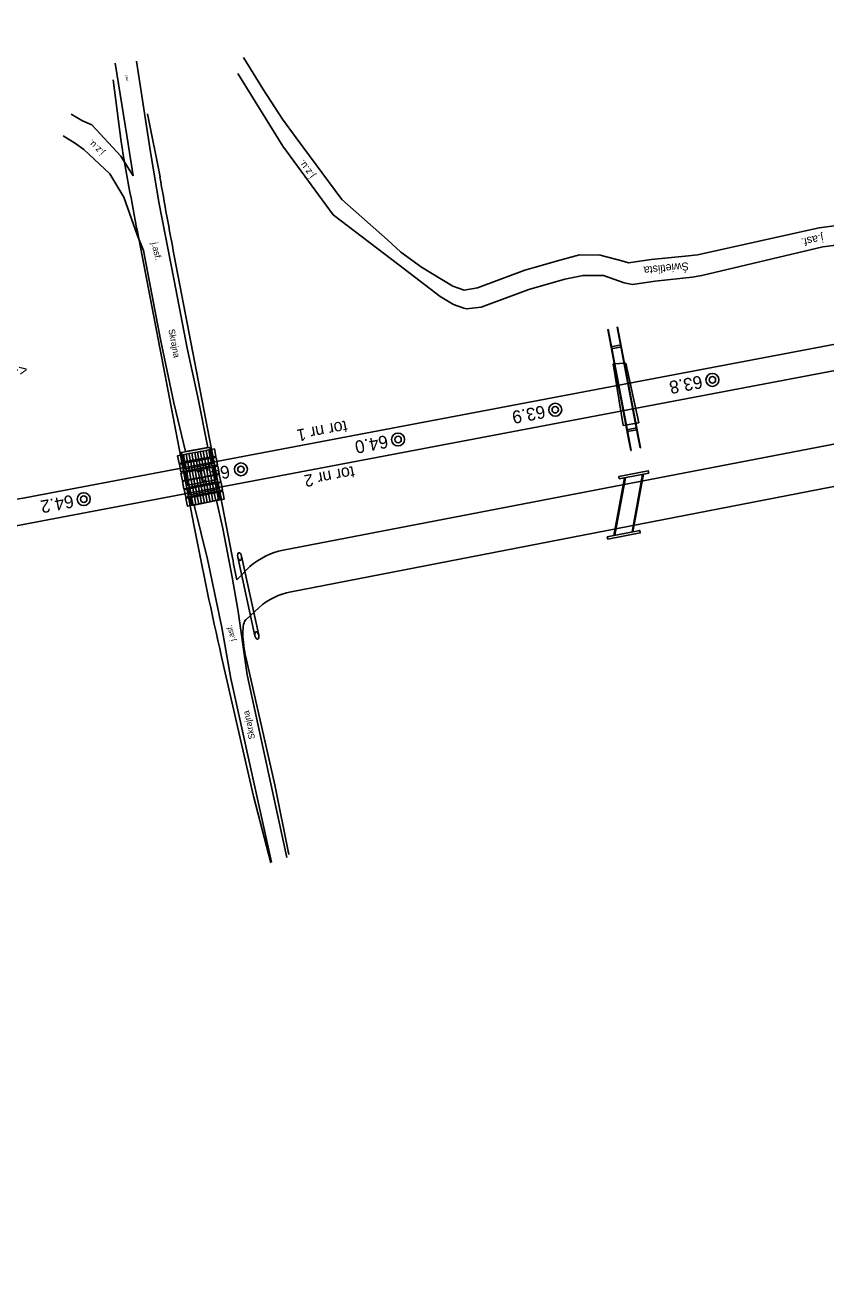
# Model space of a CAD drawing. Extents: x 6541740 to 6566395, y 5525066 to 5530361.
# Drawn here: x 6556529 to 6556654.1, y 5525917.2 to 5526112.6 of the extents above; entities that cross this region are included whole.
import ezdxf

# ---------------------------------------------------------------- set-up
doc = ezdxf.new("R2010")
doc.units = 0
for name, color, linetype in [('Domyślna', 7, 'Continuous'), ('TOR_PRZEK_P-komponent', 7, 'Continuous'), ('TOR_PRZEK_P-teren istniejacy', 7, 'Continuous'), ('TOR_PS_OPIS_O-opisy odwodnienia', 7, 'Continuous'), ('TOR_PS_OPIS_T-symbole geometrii', 7, 'Continuous'), ('TOR_PS_T-umocnienia skarp', 7, 'Continuous'), ('TOR_PS_T-wypelnienia', 7, 'Continuous'), ('TOR_RAMKI-ramka+tabelka 1', 7, 'Continuous'), ('TOR_W-warstwa dodatkowa 2', 7, 'Continuous')]:
    doc.layers.add(name, color=color, linetype=linetype)

# ---------------------------------------------------------------- blocks, each defined once
blk = doc.blocks.new('4010_1')
at = {"layer": 'Domyślna'}
for radius in [0.75, 0.375]:
    blk.add_circle((0, 0), radius, dxfattribs=at)

msp = doc.modelspace()

# ---------------------------------------------------------------- linework, layer by layer
at = {"layer": 'Domyślna'}
for points in [[(6556556.79, 5526046.09), (6556557.02, 5526044.91), (6556556.58, 5526044.83), (6556556.35, 5526046.01)], [(6556557.5, 5526044.85), (6556557.72, 5526043.67), (6556557.28, 5526043.59), (6556557.06, 5526044.77)], [(6556557.94, 5526044.94), (6556558.17, 5526043.76), (6556557.72, 5526043.67), (6556557.5, 5526044.85)], [(6556556.23, 5526041.84), (6556556.45, 5526040.67), (6556556.01, 5526040.58), (6556555.78, 5526041.76)]]:
    msp.add_lwpolyline(points, close=True, dxfattribs=at)
at = {"layer": 'TOR_PRZEK_P-komponent'}
for p, q in [((6556918.5, 5526112.63), (6556528.95, 5526038.79)), ((6556891.89, 5526103.46), (6555909.41, 5525917.23))]:
    msp.add_line(p, q, dxfattribs=at)
msp.add_ellipse((6550392.46, 5558412.33), major_axis=(-6136.5, 32373.54), ratio=0.25, start_param=3.139013, end_param=3.141593, dxfattribs=at)
at = {"layer": 'TOR_PS_OPIS_T-symbole geometrii'}
for p, q in [((6556543.97, 5526094.39), (6556542.71, 5526104.08)), ((6556548.11, 5526098.78), (6556550.05, 5526088.91)), ((6556555.34, 5526034.54), (6556546.52, 5526080.37)), ((6556552.28, 5526076.59), (6556561.27, 5526029.93)), ((6556679.79, 5526051.86), (6556569.29, 5526030.59)), ((6556570.53, 5526024.1), (6556677.39, 5526044.81)), ((6556564.1, 5526028.03), (6556562.05, 5526025.96)), ((6556563.45, 5526019.74), (6556565.55, 5526021.66))]:
    msp.add_line(p, q, dxfattribs=at)
for points in [[(6556556.35, 5526046.01), (6556556.58, 5526044.83), (6556556.14, 5526044.75), (6556555.91, 5526045.93)], [(6556557.24, 5526046.18), (6556557.46, 5526045), (6556557.02, 5526044.91), (6556556.79, 5526046.09)], [(6556557.68, 5526046.26), (6556557.9, 5526045.08), (6556557.46, 5526045), (6556557.24, 5526046.18)], [(6556558.12, 5526046.34), (6556558.35, 5526045.17), (6556557.9, 5526045.08), (6556557.68, 5526046.26)], [(6556558.56, 5526046.43), (6556558.79, 5526045.25), (6556558.35, 5526045.17), (6556558.12, 5526046.34)], [(6556553.26, 5526045.42), (6556553.48, 5526044.25), (6556553.04, 5526044.16), (6556552.81, 5526045.34)], [(6556553.52, 5526044.1), (6556553.74, 5526042.92), (6556553.3, 5526042.84), (6556553.08, 5526044.02)], [(6556553.7, 5526045.51), (6556553.92, 5526044.33), (6556553.48, 5526044.25), (6556553.26, 5526045.42)], [(6556553.96, 5526044.18), (6556554.19, 5526043.01), (6556553.74, 5526042.92), (6556553.52, 5526044.1)], [(6556554.14, 5526045.59), (6556554.37, 5526044.41), (6556553.92, 5526044.33), (6556553.7, 5526045.51)], [(6556554.4, 5526044.27), (6556554.63, 5526043.09), (6556554.19, 5526043.01), (6556553.96, 5526044.18)], [(6556554.58, 5526045.68), (6556554.81, 5526044.5), (6556554.37, 5526044.41), (6556554.14, 5526045.59)], [(6556554.85, 5526044.35), (6556555.07, 5526043.17), (6556554.63, 5526043.09), (6556554.4, 5526044.27)], [(6556555.03, 5526045.76), (6556555.25, 5526044.58), (6556554.81, 5526044.5), (6556554.58, 5526045.68)], [(6556555.29, 5526044.44), (6556555.51, 5526043.26), (6556555.07, 5526043.17), (6556554.85, 5526044.35)], [(6556555.47, 5526045.84), (6556555.69, 5526044.66), (6556555.25, 5526044.58), (6556555.03, 5526045.76)], [(6556555.73, 5526044.52), (6556555.96, 5526043.34), (6556555.51, 5526043.26), (6556555.29, 5526044.44)], [(6556555.91, 5526045.93), (6556556.14, 5526044.75), (6556555.69, 5526044.66), (6556555.47, 5526045.84)], [(6556556.17, 5526044.6), (6556556.4, 5526043.42), (6556555.96, 5526043.34), (6556555.73, 5526044.52)], [(6556556.61, 5526044.69), (6556556.84, 5526043.51), (6556556.4, 5526043.42), (6556556.17, 5526044.6)], [(6556557.06, 5526044.77), (6556557.28, 5526043.59), (6556556.84, 5526043.51), (6556556.61, 5526044.69)], [(6556558.38, 5526045.02), (6556558.61, 5526043.84), (6556558.17, 5526043.76), (6556557.94, 5526044.94)], [(6556558.83, 5526045.1), (6556559.05, 5526043.93), (6556558.61, 5526043.84), (6556558.38, 5526045.02)], [(6556553.77, 5526042.7), (6556554, 5526041.52), (6556553.56, 5526041.44), (6556553.33, 5526042.62)], [(6556554.22, 5526042.78), (6556554.44, 5526041.61), (6556554, 5526041.52), (6556553.77, 5526042.7)], [(6556554.66, 5526042.87), (6556554.88, 5526041.69), (6556554.44, 5526041.61), (6556554.22, 5526042.78)], [(6556555.1, 5526042.95), (6556555.32, 5526041.77), (6556554.88, 5526041.69), (6556554.66, 5526042.87)], [(6556555.54, 5526043.03), (6556555.77, 5526041.86), (6556555.32, 5526041.77), (6556555.1, 5526042.95)], [(6556555.98, 5526043.12), (6556556.21, 5526041.94), (6556555.77, 5526041.86), (6556555.54, 5526043.03)], [(6556556.43, 5526043.2), (6556556.65, 5526042.02), (6556556.21, 5526041.94), (6556555.98, 5526043.12)], [(6556556.87, 5526043.29), (6556557.09, 5526042.11), (6556556.65, 5526042.02), (6556556.43, 5526043.2)], [(6556557.31, 5526043.37), (6556557.54, 5526042.19), (6556557.09, 5526042.11), (6556556.87, 5526043.29)], [(6556557.55, 5526042.09), (6556557.78, 5526040.92), (6556557.34, 5526040.83), (6556557.11, 5526042.01)], [(6556557.75, 5526043.45), (6556557.98, 5526042.27), (6556557.54, 5526042.19), (6556557.31, 5526043.37)], [(6556557.99, 5526042.18), (6556558.22, 5526041), (6556557.78, 5526040.92), (6556557.55, 5526042.09)], [(6556558.2, 5526043.54), (6556558.42, 5526042.36), (6556557.98, 5526042.27), (6556557.75, 5526043.45)], [(6556558.44, 5526042.26), (6556558.66, 5526041.08), (6556558.22, 5526041), (6556557.99, 5526042.18)], [(6556558.64, 5526043.62), (6556558.86, 5526042.44), (6556558.42, 5526042.36), (6556558.2, 5526043.54)], [(6556558.88, 5526042.35), (6556559.1, 5526041.17), (6556558.66, 5526041.08), (6556558.44, 5526042.26)], [(6556559.08, 5526043.7), (6556559.3, 5526042.52), (6556558.86, 5526042.44), (6556558.64, 5526043.62)], [(6556559.32, 5526042.43), (6556559.55, 5526041.25), (6556559.1, 5526041.17), (6556558.88, 5526042.35)], [(6556554.02, 5526041.43), (6556554.24, 5526040.25), (6556553.8, 5526040.16), (6556553.57, 5526041.34)], [(6556554.29, 5526040.15), (6556554.51, 5526038.97), (6556554.07, 5526038.88), (6556553.84, 5526040.06)], [(6556554.46, 5526041.51), (6556554.68, 5526040.33), (6556554.24, 5526040.25), (6556554.02, 5526041.43)], [(6556554.73, 5526040.23), (6556554.95, 5526039.05), (6556554.51, 5526038.97), (6556554.29, 5526040.15)], [(6556554.9, 5526041.59), (6556555.12, 5526040.41), (6556554.68, 5526040.33), (6556554.46, 5526041.51)], [(6556555.17, 5526040.31), (6556555.4, 5526039.13), (6556554.95, 5526039.05), (6556554.73, 5526040.23)], [(6556555.34, 5526041.68), (6556555.57, 5526040.5), (6556555.12, 5526040.41), (6556554.9, 5526041.59)], [(6556555.61, 5526040.4), (6556555.84, 5526039.22), (6556555.4, 5526039.13), (6556555.17, 5526040.31)], [(6556555.78, 5526041.76), (6556556.01, 5526040.58), (6556555.57, 5526040.5), (6556555.34, 5526041.68)], [(6556556.06, 5526040.48), (6556556.28, 5526039.3), (6556555.84, 5526039.22), (6556555.61, 5526040.4)], [(6556556.5, 5526040.56), (6556556.72, 5526039.38), (6556556.28, 5526039.3), (6556556.06, 5526040.48)], [(6556556.67, 5526041.93), (6556556.89, 5526040.75), (6556556.45, 5526040.67), (6556556.23, 5526041.84)], [(6556556.94, 5526040.65), (6556557.16, 5526039.47), (6556556.72, 5526039.38), (6556556.5, 5526040.56)], [(6556557.11, 5526042.01), (6556557.34, 5526040.83), (6556556.89, 5526040.75), (6556556.67, 5526041.93)], [(6556557.38, 5526040.73), (6556557.61, 5526039.55), (6556557.16, 5526039.47), (6556556.94, 5526040.65)], [(6556557.82, 5526040.81), (6556558.05, 5526039.64), (6556557.61, 5526039.55), (6556557.38, 5526040.73)], [(6556558.27, 5526040.9), (6556558.49, 5526039.72), (6556558.05, 5526039.64), (6556557.82, 5526040.81)], [(6556558.71, 5526040.98), (6556558.93, 5526039.8), (6556558.49, 5526039.72), (6556558.27, 5526040.9)], [(6556559.15, 5526041.07), (6556559.38, 5526039.89), (6556558.93, 5526039.8), (6556558.71, 5526040.98)], [(6556559.59, 5526041.15), (6556559.82, 5526039.97), (6556559.38, 5526039.89), (6556559.15, 5526041.07)], [(6556554.55, 5526038.76), (6556554.77, 5526037.58), (6556554.33, 5526037.5), (6556554.11, 5526038.68)], [(6556554.99, 5526038.85), (6556555.22, 5526037.67), (6556554.77, 5526037.58), (6556554.55, 5526038.76)], [(6556555.43, 5526038.93), (6556555.66, 5526037.75), (6556555.22, 5526037.67), (6556554.99, 5526038.85)], [(6556555.87, 5526039.01), (6556556.1, 5526037.83), (6556555.66, 5526037.75), (6556555.43, 5526038.93)], [(6556556.32, 5526039.1), (6556556.54, 5526037.92), (6556556.1, 5526037.83), (6556555.87, 5526039.01)], [(6556556.76, 5526039.18), (6556556.98, 5526038), (6556556.54, 5526037.92), (6556556.32, 5526039.1)], [(6556557.2, 5526039.26), (6556557.43, 5526038.09), (6556556.98, 5526038), (6556556.76, 5526039.18)], [(6556557.64, 5526039.35), (6556557.87, 5526038.17), (6556557.43, 5526038.09), (6556557.2, 5526039.26)], [(6556558.09, 5526039.43), (6556558.31, 5526038.25), (6556557.87, 5526038.17), (6556557.64, 5526039.35)], [(6556558.53, 5526039.51), (6556558.75, 5526038.34), (6556558.31, 5526038.25), (6556558.09, 5526039.43)], [(6556558.97, 5526039.6), (6556559.19, 5526038.42), (6556558.75, 5526038.34), (6556558.53, 5526039.51)], [(6556559.41, 5526039.68), (6556559.64, 5526038.5), (6556559.19, 5526038.42), (6556558.97, 5526039.6)], [(6556559.85, 5526039.77), (6556560.08, 5526038.59), (6556559.64, 5526038.5), (6556559.41, 5526039.68)]]:
    msp.add_lwpolyline(points, close=True, dxfattribs=at)
for points in [[(6556567.37, 5525981.75), (6556564.66, 5525992.16), (6556559.68, 5526013.95)], [(6556570.17, 5525983.06), (6556568, 5525993.95), (6556563.49, 5526013.67)]]:
    msp.add_lwpolyline(points, dxfattribs=at)
for centre, major_axis, ratio, start_param, end_param in [((6556583.72, 5526090.12), (-28.59, 150.81), 0.25, 1.495124, 1.588056), ((6556587.94, 5526085.1), (-27.28, 143.94), 0.25, 1.496955, 1.58251), ((6556592.71, 5526043.46), (-28.59, 150.81), 0.25, 1.58251, 1.720156), ((6556571.4, 5526019.66), (-2.1, 10.93), 0.98976, 0, 0.531351), ((6556596.93, 5526038.43), (-27.28, 143.94), 0.25, 1.58251, 1.610126), ((6556572.52, 5526013.74), (-7.92, -6.97), 0.999824, 4.181038, 4.712389), ((6556564.62, 5526014.68), (-0.98, 5.16), 0.25, 0.146839, 1.720156), ((6556563.45, 5526019.74), (-0.0000000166, -0.0000000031), 0.990774, 4.859228, 4.957279)]:
    msp.add_ellipse(centre, major_axis=major_axis, ratio=ratio, start_param=start_param, end_param=end_param, dxfattribs=at)
at = {"layer": 'TOR_PS_T-umocnienia skarp'}
for p, q in [((6556620.88, 5526059.73), (6556622.87, 5526059.79)), ((6556622.44, 5526050.06), (6556620.88, 5526059.73)), ((6556622.87, 5526059.79), (6556624.87, 5526050.5)), ((6556624.87, 5526050.5), (6556622.44, 5526050.06))]:
    msp.add_line(p, q, dxfattribs=at)
at = {"layer": 'TOR_PS_T-wypelnienia'}
for p, q in [((6556566.12, 5526102.68), (6556563.09, 5526107.58)), ((6556562.19, 5526105.07), (6556569.27, 5526093.69)), ((6556569.19, 5526097.91), (6556566.12, 5526102.68)), ((6556543.91, 5526092.16), (6556539.4, 5526097.06)), ((6556571.32, 5526095), (6556569.19, 5526097.91)), ((6556545.84, 5526089.07), (6556544.84, 5526095.37)), ((6556578.46, 5526085.36), (6556571.32, 5526095)), ((6556538.15, 5526093.17), (6556542.21, 5526089.4)), ((6556548.46, 5526093.42), (6556549.89, 5526084.94)), ((6556569.27, 5526093.69), (6556577.09, 5526082.98)), ((6556545.84, 5526089.07), (6556543.91, 5526092.16)), ((6556542.21, 5526089.4), (6556544.42, 5526085.72)), ((6556544.42, 5526085.72), (6556546.5, 5526079.87)), ((6556585.58, 5526079.09), (6556578.46, 5526085.36)), ((6556577.09, 5526082.98), (6556587.37, 5526075.17)), ((6556587.69, 5526077.17), (6556585.58, 5526079.09)), ((6556590.92, 5526074.81), (6556587.69, 5526077.17)), ((6556587.37, 5526075.17), (6556593.84, 5526070.23)), ((6556595.79, 5526071.85), (6556590.92, 5526074.81)), ((6556593.84, 5526070.23), (6556595.9, 5526068.96)), ((6556556.62, 5526037.87), (6556557.78, 5526038.17)), ((6556563.65, 5526011.12), (6556569.88, 5525982.58)), ((6556567.45, 5525981.86), (6556561.11, 5526010.54))]:
    msp.add_line(p, q, dxfattribs=at)
for points in [[(6556544.84, 5526095.37), (6556543.03, 5526106.68)], [(6556546.4, 5526106.96), (6556547.4, 5526100.21), (6556548.46, 5526093.42)], [(6556539.4, 5526097.06), (6556537.92, 5526097.65), (6556536.16, 5526098.68)], [(6556538.15, 5526093.17), (6556536.82, 5526094.13), (6556534.92, 5526095.32)], [(6556634.04, 5526076.74), (6556653.08, 5526080.96), (6556662.87, 5526082.23), (6556670.25, 5526085.15), (6556671.73, 5526085.15), (6556673.8, 5526083.86)], [(6556547.48, 5526077.39), (6556550.14, 5526063.49), (6556552.22, 5526053.59), (6556554.05, 5526045.99), (6556557.51, 5526046.62), (6556555.96, 5526054.51), (6556554.32, 5526062.14), (6556552.27, 5526072.74), (6556549.89, 5526084.94)], [(6556634.74, 5526073.51), (6556653.64, 5526077.98), (6556663.43, 5526079.25), (6556670.97, 5526081.74), (6556670.97, 5526081.74), (6556673.35, 5526080.43)], [(6556546.5, 5526079.87), (6556547.48, 5526077.39)], [(6556599.66, 5526071.57), (6556607.07, 5526074.33), (6556608.55, 5526074.76), (6556612.72, 5526075.95), (6556615.61, 5526076.71), (6556618.84, 5526076.67), (6556622.22, 5526075.78), (6556623.25, 5526075.5), (6556626.83, 5526076.01), (6556632.64, 5526076.59), (6556634.04, 5526076.74)], [(6556600.26, 5526068.57), (6556607.67, 5526071.33), (6556613.31, 5526072.95), (6556616.18, 5526073.53), (6556619.34, 5526073.49), (6556622.58, 5526072.37), (6556623.88, 5526072.12), (6556627.46, 5526072.63), (6556633.22, 5526073.25), (6556634.74, 5526073.51)], [(6556595.79, 5526071.85), (6556597.57, 5526071.19), (6556599.66, 5526071.57)], [(6556595.9, 5526068.96), (6556597.55, 5526068.42), (6556597.94, 5526068.3), (6556600.24, 5526068.56)], [(6556563.65, 5526011.12), (6556562.26, 5526021.02), (6556561.34, 5526026.41), (6556559.86, 5526034.01), (6556558.88, 5526038.37), (6556555.37, 5526037.64), (6556557.46, 5526029.19), (6556559.71, 5526018.51), (6556561.11, 5526010.54)]]:
    msp.add_lwpolyline(points, dxfattribs=at)
for points in [[(6556557.84, 5526046.63), (6556558.13, 5526045.2), (6556553.7, 5526044.39), (6556553.4, 5526045.87), (6556553.99, 5526045.98), (6556557.44, 5526046.61)], [(6556553.7, 5526044.39), (6556558.14, 5526045.2), (6556558.35, 5526044.13), (6556553.92, 5526043.26)], [(6556553.96, 5526042.94), (6556558.38, 5526043.83), (6556558.83, 5526041.61), (6556554.39, 5526040.75)], [(6556554.44, 5526040.39), (6556558.87, 5526041.27), (6556559.11, 5526040.11), (6556554.66, 5526039.27)], [(6556554.75, 5526038.89), (6556559.19, 5526039.74), (6556559.44, 5526038.49), (6556558.95, 5526038.39), (6556555.44, 5526037.65), (6556555.01, 5526037.61)]]:
    msp.add_lwpolyline(points, close=True, dxfattribs=at)
at = {"layer": 'TOR_W-warstwa dodatkowa 2'}
for p, q in [((6556620.04, 5526065.09), (6556623.18, 5526048.52)), ((6556620.11, 5526065.11), (6556623.33, 5526048.14)), ((6556621.5, 5526065.45), (6556624.73, 5526048.4)), ((6556621.57, 5526065.46), (6556624.73, 5526048.81)), ((6556623.18, 5526048.52), (6556623.63, 5526046.17)), ((6556623.33, 5526048.14), (6556623.7, 5526046.18)), ((6556624.73, 5526048.81), (6556625.15, 5526046.61)), ((6556624.73, 5526048.4), (6556625.07, 5526046.6)), ((6556625.48, 5526042.43), (6556623.84, 5526033.46)), ((6556625.62, 5526042.46), (6556623.97, 5526033.49)), ((6556622.65, 5526041.89), (6556621, 5526032.91)), ((6556622.78, 5526041.91), (6556621.14, 5526032.94)), ((6556562.2, 5526029.53), (6556564.89, 5526017.21)), ((6556562.78, 5526029.67), (6556565.47, 5526017.35))]:
    msp.add_line(p, q, dxfattribs=at)
for points in [[(6556620.56, 5526062.37), (6556622.1, 5526062.66)], [(6556620.61, 5526062.07), (6556622.16, 5526062.36)], [(6556623.01, 5526049.41), (6556624.56, 5526049.71)], [(6556623.07, 5526049.12), (6556624.61, 5526049.41)], [(6556623.63, 5526046.17), (6556623.7, 5526046.18)], [(6556625.07, 5526046.6), (6556625.15, 5526046.61)]]:
    msp.add_lwpolyline(points, dxfattribs=at)
for points in [[(6556621.83, 5526041.73), (6556621.76, 5526042.12), (6556626.36, 5526043), (6556626.43, 5526042.61)], [(6556620.03, 5526032.31), (6556619.95, 5526032.71), (6556625.02, 5526033.68), (6556625.1, 5526033.29)]]:
    msp.add_lwpolyline(points, close=True, dxfattribs=at)
for centre in [(6556562.49, 5526029.6), (6556565.18, 5526017.28)]:
    msp.add_ellipse(centre, major_axis=(-0.124, 0.587), ratio=0.500167, dxfattribs=at)

# ---------------------------------------------------------------- block references
at = {"layer": 'Domyślna', "xscale": 1.345963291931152, "yscale": 1.345963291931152}
msp.add_blockref('4010_1', (6556562.7, 5526043.23), dxfattribs=at)
at = {"layer": 'TOR_RAMKI-ramka+tabelka 1', "xscale": 1.345963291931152, "yscale": 1.345963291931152}
for p in [(6556636.38, 5526057.2), (6556636.38, 5526057.2), (6556611.82, 5526052.54), (6556611.82, 5526052.54), (6556587.26, 5526047.89), (6556587.26, 5526047.89), (6556562.7, 5526043.23), (6556538.13, 5526038.57), (6556538.13, 5526038.57)]:
    msp.add_blockref('4010_1', p, dxfattribs=at)

# ---------------------------------------------------------------- texts
at = {"layer": 'Domyślna'}
msp.add_text('64.1', height=2, rotation=190.7691, dxfattribs=at).set_placement((6556560.76, 5526043.91))
at = {"layer": 'TOR_PRZEK_P-teren istniejacy'}
msp.add_text('<--- kierunek: Chybie', height=1.75, rotation=191.0012, dxfattribs=at).set_placement((6556529.17, 5526059.69))
at = {"layer": 'TOR_PS_OPIS_O-opisy odwodnienia'}
for s, p in [('tor nr 1', (6556579.12, 5526050.87)), ('tor nr 2', (6556580.26, 5526043.76))]:
    msp.add_text(s, height=1.875, rotation=190.7101, dxfattribs=at).set_placement(p)
at = {"layer": 'TOR_PS_T-wypelnienia'}
for s, height, rotation, p in [('j.asf.', 0.37, 278.3537, (6556544.66, 5526104.8)), ('j.z.u.', 1.022, 135.7801, (6556541.44, 5526092.83)), ('j.z.u.', 1.115, 126.1179, (6556574.32, 5526089.17)), ('j.asf.', 1.244, 190.9329, (6556653.6, 5526079.96)), ('j.asf.', 1, 282.7811, (6556548.72, 5526078.58)), ('Świetlista', 1.25, 185.8212, (6556632.62, 5526075.59)), ('Skrajna', 1, 280.953, (6556551.36, 5526065.04)), ('j.asf.', 0.9, 103.1537, (6556561.83, 5526016.51)), ('Skrajna', 1, 102.3379, (6556564.91, 5526001.19))]:
    msp.add_text(s, height=height, rotation=rotation, dxfattribs=at).set_placement(p)
at = {"layer": 'TOR_RAMKI-ramka+tabelka 1'}
for s, p in [('63.8', (6556634.61, 5526057.91)), ('63.9', (6556610.05, 5526053.25)), ('64.0', (6556585.48, 5526048.59)), ('64.2', (6556536.35, 5526039.28))]:
    msp.add_text(s, height=2, rotation=190.7691, dxfattribs=at).set_placement(p)

doc.saveas('drawing.dxf')
